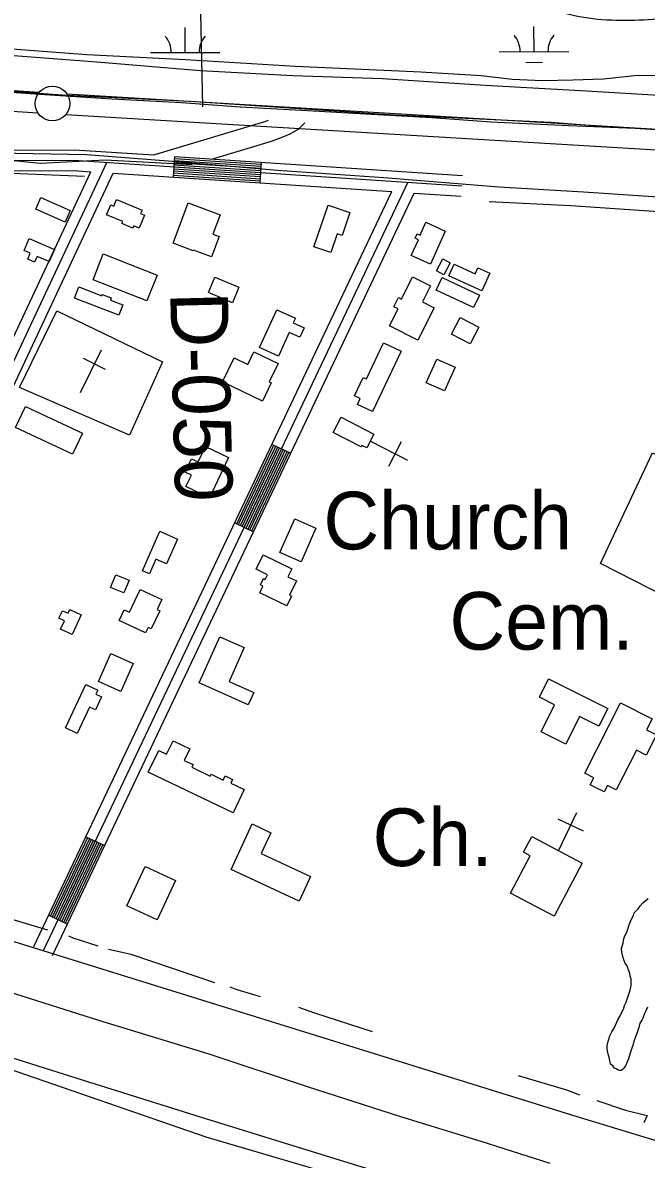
# Model space of a CAD drawing. Extents: x 3361039 to 3398939, y 576572 to 602007.
# Drawn here: x 3383467 to 3384364, y 583615 to 585251 of the extents above; entities that cross this region are included whole.
import ezdxf

# ---------------------------------------------------------------- set-up
doc = ezdxf.new("R2010")
doc.units = 0
for name, color, linetype in [('V-BLDG-OTLN', 7, 'Continuous'), ('V-BORW-LINE', 7, 'Continuous'), ('V-FLOD-BASE', 7, 'Continuous'), ('V-LEVE-TOET', 7, 'Continuous'), ('V-RAIL-TRAK', 7, 'Continuous'), ('V-RIVR-RANG', 7, 'Continuous'), ('V-RIVR-RANG-IDEN', 7, 'Continuous'), ('V-ROAD-CNTR', 7, 'Continuous'), ('V-SITE-OTLN', 7, 'Continuous'), ('V-SITE-OTLN-IDEN', 7, 'Continuous'), ('V-SITE-VEGE', 7, 'Continuous'), ('V-SURV-LINE', 7, 'Continuous'), ('V-TOPO-SHOR', 7, 'Continuous'), ('V-WETL-SWMP', 7, 'Continuous')]:
    doc.layers.add(name, color=color, linetype=linetype)

msp = doc.modelspace()

# ---------------------------------------------------------------- linework, layer by layer
at = {"layer": 'V-BLDG-OTLN'}
for points in [[(3383527.9, 584964.1), (3383485.6, 584982.8), (3383492.9, 584999.3), (3383535.1, 584980.6)], [(3383601.8, 584996.7), (3383638.4, 584981.3), (3383636.3, 584976.5), (3383642, 584974.1), (3383634.1, 584955.3), (3383626.5, 584958.5), (3383625.2, 584955.2), (3383609.3, 584961.9), (3383610.6, 584964.9), (3383587.1, 584974.7), (3383593.2, 584989.1), (3383597.8, 584987.1)], [(3383683, 584933.6), (3383704.6, 584991.7), (3383750.6, 584974.5), (3383740.2, 584946.6), (3383749.1, 584943.2), (3383738.3, 584914.2), (3383712.2, 584923.9), (3383711.8, 584922.8)], [(3383885.7, 584928.6), (3383905.9, 584988.5), (3383937.3, 584977.8), (3383926.2, 584944.8), (3383919.2, 584947.2), (3383910.1, 584920.3)], [(3384074.7, 584951), (3384053.2, 584903.7), (3384025.7, 584916.2), (3384036, 584938.7), (3384031.1, 584941), (3384034, 584947.4), (3384038.3, 584945.5), (3384046.6, 584963.8)], [(3383476, 584940.4), (3383512.2, 584924.7), (3383504.5, 584907.2), (3383487.3, 584914.6), (3383483.8, 584906.6), (3383473.9, 584910.9), (3383477.6, 584919.4), (3383468.5, 584923.3)], [(3383645.4, 584850.8), (3383567.9, 584881.2), (3383582.5, 584918.4), (3383659.9, 584887.9)], [(3384061.8, 584893.9), (3384070.9, 584911.1), (3384081.7, 584905.4), (3384072.6, 584888.2)], [(3384127.3, 584865), (3384079.7, 584886.6), (3384087.3, 584903.4), (3384117.5, 584889.7), (3384121.3, 584898.3), (3384138.8, 584890.4)], [(3383768.3, 584848.1), (3383733.9, 584862.8), (3383743.3, 584885), (3383777.7, 584870.4)], [(3383994.3, 584814.6), (3384006.7, 584839.3), (3384000.8, 584842.2), (3384007.4, 584855.4), (3384011.5, 584853.3), (3384027.5, 584885.2), (3384053.2, 584872.3), (3384041.7, 584849.4), (3384058.8, 584840.8), (3384035.3, 584794)], [(3384115.3, 584841), (3384061.6, 584866.2), (3384070, 584884.3), (3384123.8, 584859.1)], [(3383605, 584830.2), (3383541.1, 584854.4), (3383547.3, 584870.8), (3383580.5, 584858.2), (3383581.1, 584859.8), (3383594.1, 584854.9), (3383593, 584851.9), (3383610.6, 584845.2)], [(3383807.4, 584783.5), (3383832.2, 584838), (3383858.9, 584825.8), (3383855.8, 584818.9), (3383871.4, 584811.8), (3383865.3, 584798.3), (3383850.1, 584805.2), (3383834.6, 584771.1)], [(3384110.6, 584789), (3384083.8, 584802.8), (3384096.1, 584826.7), (3384122.9, 584812.8)], [(3384011, 584778.5), (3383969.8, 584691.4), (3383948.2, 584701.7), (3383952.1, 584710), (3383943.8, 584713.9), (3383956.4, 584740.6), (3383961.2, 584738.3), (3383985.9, 584790.4)], [(3383811.5, 584706.6), (3383754.2, 584734.3), (3383770.9, 584768.8), (3383790.6, 584759.3), (3383799.4, 584777.5), (3383834, 584760.7), (3383821.1, 584734.2), (3383824.1, 584732.7)], [(3384047.3, 584732.6), (3384062.3, 584767), (3384088.7, 584755.5), (3384073.7, 584721.1)], [(3383538.3, 584629.9), (3383456.3, 584668.3), (3383470.5, 584698.8), (3383552.6, 584660.4)], [(3383924.8, 584683.1), (3383972, 584658.7), (3383961.9, 584639.1), (3383954.8, 584642.7), (3383953.6, 584640.4), (3383913.4, 584661.1)], [(3383762.9, 584625.3), (3383735.6, 584567.3), (3383701.4, 584583.4), (3383709.3, 584600), (3383700.4, 584604.2), (3383709.5, 584623.5), (3383719, 584619), (3383729.4, 584641.1)], [(3383836.8, 584488.5), (3383858, 584536.9), (3383888.5, 584523.6), (3383867.3, 584475.2)], [(3383638.9, 584462.1), (3383663.7, 584519.1), (3383689.3, 584507.9), (3383673.7, 584472), (3383658.1, 584478.8), (3383648.9, 584457.7)], [(3383812.7, 584485.1), (3383853.9, 584465.1), (3383848.3, 584453.7), (3383860.6, 584447.7), (3383850.6, 584427), (3383853.5, 584425.6), (3383846.7, 584411.6), (3383807.6, 584430.6), (3383812.3, 584440.3), (3383808.6, 584442.1), (3383813, 584451), (3383815.6, 584449.8), (3383818.9, 584456.5), (3383802.6, 584464.4)], [(3383600.7, 584456.6), (3383619.7, 584448.6), (3383612, 584430.3), (3383593, 584438.3)], [(3383620.1, 584402.5), (3383635.8, 584435.5), (3383666.8, 584420.8), (3383660.1, 584406.7), (3383664.1, 584404.8), (3383651.7, 584378.7), (3383647.2, 584380.8), (3383643.4, 584372.8), (3383605.4, 584390.9), (3383612.6, 584406.1)], [(3383550.7, 584398.7), (3383537.6, 584370.4), (3383521.1, 584378.1), (3383526.8, 584390.4), (3383518.8, 584394.1), (3383523.7, 584404.7), (3383531.8, 584401), (3383534.3, 584406.3)], [(3383785.5, 584351.6), (3383763.6, 584302.8), (3383799, 584286.9), (3383791.1, 584269.2), (3383720.5, 584300.9), (3383750.3, 584367.4)], [(3383625.7, 584328.6), (3383607.8, 584288.5), (3383575.5, 584302.9), (3383593.4, 584343)], [(3384223.4, 584306.8), (3384308.6, 584264.2), (3384295.8, 584238.5), (3384267.8, 584252.5), (3384248, 584212.9), (3384212.5, 584230.6), (3384231.8, 584269.2), (3384210, 584280.1)], [(3383528, 584236), (3383557.6, 584298.7), (3383574.7, 584290.6), (3383571.8, 584284.5), (3383580, 584280.6), (3383571.3, 584262.1), (3383562.8, 584266.1), (3383544.8, 584228.1)], [(3384275.3, 584170.9), (3384326.7, 584272.3), (3384372.1, 584249.2), (3384364.1, 584233.4), (3384378.7, 584226), (3384363.9, 584196.8), (3384349.7, 584204), (3384320.7, 584147), (3384308, 584153.4), (3384303.3, 584144), (3384283.3, 584154.1), (3384288.5, 584164.2)], [(3383769.4, 584113.7), (3383647.3, 584172.5), (3383662.3, 584203.7), (3383673.7, 584198.2), (3383683.1, 584217.6), (3383707, 584206.1), (3383698.9, 584189.4), (3383711.8, 584183.2), (3383710, 584179.5), (3383736.4, 584166.8), (3383737.7, 584169.4), (3383755.1, 584161.1), (3383757.9, 584166.9), (3383768.5, 584161.8), (3383766, 584156.6), (3383785.5, 584147.2)], [(3383864.3, 583986.9), (3383766.4, 584032.4), (3383796.8, 584097.8), (3383823.8, 584085.3), (3383809.8, 584055.2), (3383880.8, 584022.2)], [(3384199.1, 584079.8), (3384271.8, 584041.5), (3384231.5, 583964.9), (3384168.6, 583998), (3384197, 584052), (3384187.2, 584057.1)], [(3383616.4, 583980), (3383642.7, 584036.6), (3383686.3, 584016.3), (3383660.1, 583959.7)]]:
    msp.add_lwpolyline(points, close=True, dxfattribs=at)
at = {"layer": 'V-BORW-LINE'}
msp.add_spline([(3382571.8, 585529.8), (3382288.5, 585546.3), (3382119.3, 585556.2), (3382064.4, 585562.7), (3382007, 585576.9), (3381796, 585575), (3381691.5, 585581.2), (3381638.5, 585585), (3381607.4, 585576.5), (3381598.5, 585566.4), (3381610.1, 585526.4), (3381642, 585457.3), (3381686.2, 585430.7), (3381748.7, 585412.6), (3381952.9, 585396.9), (3382011.6, 585399), (3382060.7, 585404.5), (3382233.4, 585410.2), (3382597.4, 585393.1), (3382822.4, 585378), (3382985.1, 585375), (3383040.5, 585369.3), (3383111.3, 585349.6), (3383186, 585343.2), (3383349.4, 585344.1), (3383670.1, 585329), (3383777, 585325.8), (3383950.1, 585282.4), (3384048.7, 585281.9), (3384105.3, 585326.5), (3384120.8, 585332.3), (3384160.5, 585299), (3384209.8, 585275.3), (3384267.7, 585259.6), (3384373.3, 585255.6), (3384419.9, 585258.6), (3384709.7, 585239.4), (3384826.3, 585210.6), (3384946.5, 585203.4), (3385109.5, 585215.5), (3385207.3, 585213.3), (3385246.3, 585212), (3385305.1, 585207.8), (3385479.9, 585187.7), (3385835.2, 585189.3), (3386014.2, 585230), (3386056.7, 585240.9), (3386176.6, 585300), (3386207.4, 585325.5), (3386221.4, 585345.6), (3386182.3, 585376.3), (3386126.8, 585381.4), (3386029.5, 585369.2), (3385921.1, 585366.4), (3385817.1, 585354.1), (3385761.7, 585353.5), (3385594.4, 585354.6), (3385499.8, 585346.6), (3385375.6, 585344.4), (3385091.3, 585358.8), (3384912.2, 585381.8), (3384861.7, 585386), (3384294.7, 585385.7), (3384190.7, 585395.6), (3384128.3, 585377.4), (3384079.1, 585402.5), (3383956.2, 585439.5), (3383616, 585443.4), (3383292.9, 585470.4), (3383014.8, 585493.7), (3382867.4, 585507.6), (3382640.1, 585523), (3382571.8, 585529.8)], degree=3, dxfattribs=at)
at = {"layer": 'V-FLOD-BASE'}
msp.add_lwpolyline([(3382606, 585205.6), (3382716.5, 585198.7), (3382823.4, 585192.6), (3382950.1, 585184.9), (3383059.5, 585178.4), (3383157.8, 585171.6), (3383281.9, 585162.8), (3383389.5, 585155.6), (3383491, 585148.4), (3383594.7, 585141.6), (3383695.1, 585136.2), (3383779.4, 585129.9), (3383876.6, 585124.6), (3383959.9, 585120), (3384055.3, 585114.7), (3384140.3, 585108.4), (3384252.2, 585103.3), (3384347.7, 585099.4), (3384436.6, 585093.7)], dxfattribs=at)
at = {"layer": 'V-LEVE-TOET'}
for points in [[(3382680.7, 585249.9), (3382794.8, 585242.7), (3382920.3, 585234.9), (3383023, 585227.8), (3383165.7, 585218.5), (3383308.3, 585209.3), (3383459.9, 585203.2), (3383573.4, 585194.8), (3383722.4, 585182.3), (3383855.5, 585175), (3383984.3, 585170.9), (3384132, 585161), (3384277.8, 585153), (3384414.1, 585145.1)], [(3384445.4, 584995.8), (3384273.6, 585007.2), (3384151.9, 585014.4), (3383986.4, 585027.6), (3383833, 585038.2), (3383688.5, 585050.6), (3383558.5, 585061), (3383379, 585064.2), (3383202.1, 585080), (3383062.6, 585085.4), (3382913, 585096), (3382714.6, 585108.2), (3382542.1, 585122.7), (3382351.3, 585132.9), (3382195.3, 585142.9), (3382038.7, 585151.6), (3381866.9, 585163), (3381703.2, 585169.8), (3381518.1, 585180.6), (3381374.2, 585191.1), (3381206.8, 585206.9)]]:
    msp.add_lwpolyline(points, dxfattribs=at)
at = {"layer": 'V-RAIL-TRAK'}
msp.add_lwpolyline([(3384441, 583451.9), (3384235.3, 583516.2), (3384062.5, 583570.7), (3383909.9, 583618), (3383730.2, 583673.2), (3383554.2, 583728.4), (3383358, 583790.6), (3383176.4, 583848.4), (3383057.3, 583883.9), (3382930.2, 583923.7), (3382756.7, 583978.2), (3382567.5, 584036.6), (3382374.4, 584096.3), (3382221.9, 584143.7), (3382018.7, 584207.2), (3381857.3, 584257.2), (3381679.5, 584313), (3381485.2, 584372.7), (3381264.3, 584442.2), (3381071.9, 584501.2)], dxfattribs=at)
at = {"layer": 'V-RIVR-RANG'}
msp.add_line((3383725.7, 585130.2), (3383697.2, 586469.9), dxfattribs=at)
at = {"layer": 'V-ROAD-CNTR'}
for p, q in [((3383685.1, 585058.7), (3383683.1, 585028.8)), ((3383809.8, 585050.5), (3383807.9, 585020.5)), ((3383825.4, 584644.2), (3383852.5, 584631.4)), ((3383771.8, 584531.3), (3383798.9, 584518.4)), ((3383557.5, 584079.5), (3383584.6, 584066.7)), ((3383504, 583966.6), (3383531.1, 583953.7))]:
    msp.add_line(p, q, dxfattribs=at)
for points in [[(3383011.9, 585101.5), (3383447.5, 585067.7), (3383540.6, 585068.2), (3383655.5, 585060.7)], [(3383655.5, 585060.7), (3383815.2, 585109.1), (3383820.4, 585111)], [(3383740.4, 585055.1), (3383824.8, 585080.7), (3383839.8, 585086.2), (3383851.4, 585091.3), (3383864, 585098.2), (3383872.8, 585106.9)], [(3383010.8, 585086.5), (3383446.9, 585052.7), (3383540.1, 585053.2), (3384098.6, 585016.4)], [(3383009.6, 585071.6), (3383446.4, 585037.7), (3383539.7, 585038.2), (3383564.7, 585036.6)], [(3383684.7, 585052.7), (3383809.5, 585044.5)], [(3383684.9, 585055.7), (3383809.7, 585047.5)], [(3383685.1, 585058.7), (3384099.6, 585031.4)], [(3383098.3, 584040.8), (3383564.7, 585036.6)], [(3383111.9, 584034.4), (3383587.6, 585050.1)], [(3383683.7, 585037.8), (3383808.5, 585029.5)], [(3383683.9, 585040.7), (3383808.7, 585032.5)], [(3383684.1, 585043.7), (3383808.9, 585035.5)], [(3383684.3, 585046.7), (3383809.1, 585038.5)], [(3383684.5, 585049.7), (3383809.3, 585041.5)], [(3383125.5, 584028), (3383596.8, 585034.5)], [(3384020.9, 585021.5), (3383496.1, 583915)], [(3383596.8, 585034.5), (3383997.9, 585008)], [(3383683.3, 585031.8), (3383808.1, 585023.5)], [(3383683.5, 585034.8), (3383808.3, 585026.5)], [(3383482.6, 583921.4), (3383997.9, 585008)], [(3383509.7, 583908.6), (3384030.1, 585005.9)], [(3384030.1, 585005.9), (3384097.6, 585001.4)], [(3383774.5, 584530), (3383828.1, 584643)], [(3383777.2, 584528.7), (3383830.8, 584641.7)], [(3383779.9, 584527.4), (3383833.5, 584640.4)], [(3383782.6, 584526.2), (3383836.2, 584639.1)], [(3383785.3, 584524.9), (3383838.9, 584637.8)], [(3383788.1, 584523.6), (3383841.6, 584636.5)], [(3383790.8, 584522.3), (3383844.3, 584635.2)], [(3383793.5, 584521), (3383847, 584634)], [(3383796.2, 584519.7), (3383849.7, 584632.7)], [(3384263, 583676.6), (3382317.9, 584281.2)], [(3383506.7, 583965.3), (3383560.3, 584078.2)], [(3383509.4, 583964), (3383563, 584077)], [(3383512.1, 583962.7), (3383565.7, 584075.7)], [(3383514.8, 583961.5), (3383568.4, 584074.4)], [(3383517.5, 583960.2), (3383571.1, 584073.1)], [(3383520.2, 583958.9), (3383573.8, 584071.8)], [(3383523, 583957.6), (3383576.5, 584070.5)], [(3383525.7, 583956.3), (3383579.2, 584069.3)], [(3383528.4, 583955), (3383581.9, 584068)], [(3384794.9, 583515.1), (3384263, 583676.6)]]:
    msp.add_lwpolyline(points, dxfattribs=at)
at = {"layer": 'V-SITE-OTLN'}
for p, q in [((3383549.6, 584718.8), (3383580.1, 584780.4)), ((3383585.9, 584752), (3383554, 584767.7)), ((3383967, 584648.7), (3384020.5, 584621.5)), ((3383993.6, 584612.7), (3384011.7, 584648.4)), ((3384273.4, 584087.4), (3384237.3, 584104.7)), ((3384238.1, 584059.9), (3384264, 584114.1))]:
    msp.add_line(p, q, dxfattribs=at)
for points in [[(3383620.2, 584657.2), (3383462.1, 584726.2), (3383515.6, 584836.3), (3383667.6, 584762.8)], [(3384489.9, 584375), (3384297.9, 584472.7), (3384373, 584632.2), (3384567.6, 584534.8)]]:
    msp.add_lwpolyline(points, close=True, dxfattribs=at)
at = {"layer": 'V-SITE-VEGE'}
for points in [[(3384340.1, 583882.4), (3384339.4, 583885.3), (3384338, 583888.9), (3384337.3, 583891), (3384335.9, 583893.9), (3384333.7, 583897.5), (3384331.6, 583902.5), (3384330.2, 583906.9), (3384328.8, 583913.3), (3384328.1, 583918.4), (3384330.4, 583926.2), (3384331.1, 583931.3), (3384332.6, 583935.5), (3384336.2, 583943.4), (3384337.7, 583947.7), (3384339.2, 583952.7), (3384342.1, 583959.9), (3384345, 583964.9), (3384346.5, 583969.9), (3384352.2, 583975.6), (3384355.1, 583979.9), (3384358.8, 583984.2), (3384366.7, 583990.6)], [(3384365.6, 583834.1), (3384363.4, 583829.1), (3384361.2, 583824.8), (3384359, 583818.4), (3384357.6, 583815.5), (3384354.7, 583811.2), (3384353.2, 583804.8), (3384351, 583799), (3384349.5, 583794), (3384345.9, 583785.4), (3384344.4, 583779), (3384342.2, 583772.5), (3384338.5, 583759.7), (3384335.6, 583753.2), (3384334.1, 583749.6), (3384331.3, 583746.1), (3384329.8, 583744.6), (3384327.6, 583743.2), (3384325.5, 583743.2), (3384322.6, 583744), (3384320.5, 583745.4), (3384318.3, 583746.2), (3384315.5, 583749.8), (3384312.6, 583751.9), (3384311.9, 583754.8), (3384311.2, 583757), (3384310.5, 583762), (3384309.1, 583766.3), (3384307.8, 583773.5), (3384307.8, 583778.5), (3384308.5, 583783.5), (3384311.5, 583792.9), (3384314.4, 583798.6), (3384318, 583805), (3384323.1, 583815.7), (3384326, 583820.8), (3384328.2, 583825.8), (3384331.1, 583831.5), (3384332.6, 583836.5), (3384334.8, 583841.5), (3384340.7, 583858.7), (3384342.1, 583865.1), (3384342.2, 583874.5), (3384340.8, 583878.8), (3384340.1, 583882.4)], [(3383182.4, 583605.9), (3383190.7, 583639.1), (3383194.8, 583666.1), (3383201.1, 583682.7), (3383207.3, 583703.5), (3383225.9, 583740.9), (3383223.9, 583757.5), (3383213.5, 583767.8), (3383190.7, 583774.1), (3383165.8, 583782.4), (3383132.6, 583790.7), (3383093.2, 583813.5), (3383074.5, 583828), (3383066.2, 583838.4), (3383078.7, 583850.9), (3383101.5, 583852.9), (3383199, 583830.1), (3383358.7, 583776.1), (3383393.9, 583763.7), (3383729.9, 583647.5), (3384020.3, 583562.3)]]:
    msp.add_lwpolyline(points, dxfattribs=at)
at = {"layer": 'V-SURV-LINE'}
for points in [[(3380974.8, 585314.3), (3383490.4, 585151)], [(3383488.5, 585121), (3380972.9, 585284.3)], [(3383530.2, 585148.5), (3385518.3, 585029.5)], [(3385516.6, 584999.5), (3383528.5, 585118.5)]]:
    msp.add_lwpolyline(points, dxfattribs=at)
msp.add_circle((3383509.4, 585134.7), 25, dxfattribs=at)
at = {"layer": 'V-TOPO-SHOR'}
msp.add_line((3383451, 585034.6), (3383555.6, 585030.4), dxfattribs=at)
for points in [[(3384704.2, 585076.8), (3384281, 585102.9), (3384226.4, 585107.3), (3384001.2, 585118), (3383707.7, 585137.7), (3383530.3, 585146.3), (3383316.5, 585161.6), (3383009.3, 585183.5), (3382704.5, 585205.4), (3382108.4, 585240.2)], [(3383710.3, 585046.7), (3383585.2, 585053.2), (3383491.9, 585048.4), (3383359.9, 585061.7), (3383118.8, 585079.2), (3382982.3, 585090.2), (3382773, 585103.3)], [(3384137.9, 584993.9), (3384255.2, 584988.1), (3384424, 584976.5), (3384579.6, 584966.3), (3384614.5, 584964)], [(3383503, 583944.9), (3383428.5, 583967.1), (3383391.5, 583978.5)], [(3383575.4, 583922.1), (3383539.2, 583933.5), (3383533, 583936.3)], [(3384225.8, 583609.3), (3384126.2, 583640.7), (3384010.6, 583676.4), (3383876.2, 583719.3), (3383734.8, 583766.3), (3383576, 583814.9), (3383386.5, 583874.9), (3383310.7, 583908.9), (3383305.8, 583905.4), (3383287.4, 583872.8), (3383278.8, 583847)], [(3383743.3, 583869.2), (3383622.8, 583909.9), (3383590.1, 583917.1)], [(3383808.8, 583849.2), (3383775.3, 583859.2), (3383764.9, 583862.8)], [(3383969.7, 583798.6), (3383886.8, 583825.7), (3383863.8, 583833.5)], [(3384179.3, 583736), (3384248.9, 583715.3), (3384267.7, 583708.2)], [(3384292.8, 583699.7), (3384333.9, 583686.1), (3384365.3, 583678.2), (3384360.3, 583667.8)]]:
    msp.add_lwpolyline(points, dxfattribs=at)
at = {"layer": 'V-WETL-SWMP'}
for p, q in [((3383700.4, 585208.1), (3383700.3, 585244.1)), ((3384202.3, 585209.5), (3384202.2, 585245.5)), ((3383650.4, 585208), (3383750.4, 585208.3)), ((3384152.3, 585209.4), (3384252.3, 585209.6)), ((3384190.4, 585194), (3384214.4, 585194.1))]:
    msp.add_line(p, q, dxfattribs=at)
msp.add_lwpolyline([(3384400, 585174.6), (3384351.1, 585174.9), (3384302.3, 585169.7), (3384258.3, 585168.6), (3384214.3, 585167.5), (3384171.1, 585169.2), (3384126.5, 585174.4), (3384039.3, 585179.9), (3383859.3, 585188.1), (3383701, 585197.6), (3383558.7, 585204.9), (3383337, 585221.8), (3383114.5, 585233.8), (3382849.4, 585249), (3382638.2, 585266.5), (3382416.4, 585279.9), (3382178.6, 585299.7), (3382002.1, 585307.9), (3381790.8, 585322.7), (3381691.1, 585327.5), (3381512.5, 585338.6), (3381459.5, 585343.8), (3381419.8, 585354.6), (3381396.2, 585361.7)], dxfattribs=at)
for centre, start, end in [((3383645.2, 585208.4), 359.3865, 40.9301), ((3383755.7, 585208.7), 139.3865, 180.9301), ((3384147.1, 585209.8), 359.3865, 40.9301), ((3384257.6, 585210.1), 139.3865, 180.9301)]:
    msp.add_arc(centre, 35.2, start, end, dxfattribs=at)

# ---------------------------------------------------------------- texts
at = {"layer": 'V-RIVR-RANG-IDEN'}
msp.add_text('D-050', height=83, rotation=271.4189, dxfattribs=at).set_placement((3383678.8, 584863))
at = {"layer": 'V-SITE-OTLN-IDEN'}
for s, p in [('Church', (3383899.3, 584493)), ('Cem.', (3384080.7, 584348.7)), ('Ch.', (3383970, 584037.2))]:
    msp.add_text(s, height=83, dxfattribs=at).set_placement(p)

doc.saveas('drawing.dxf')
